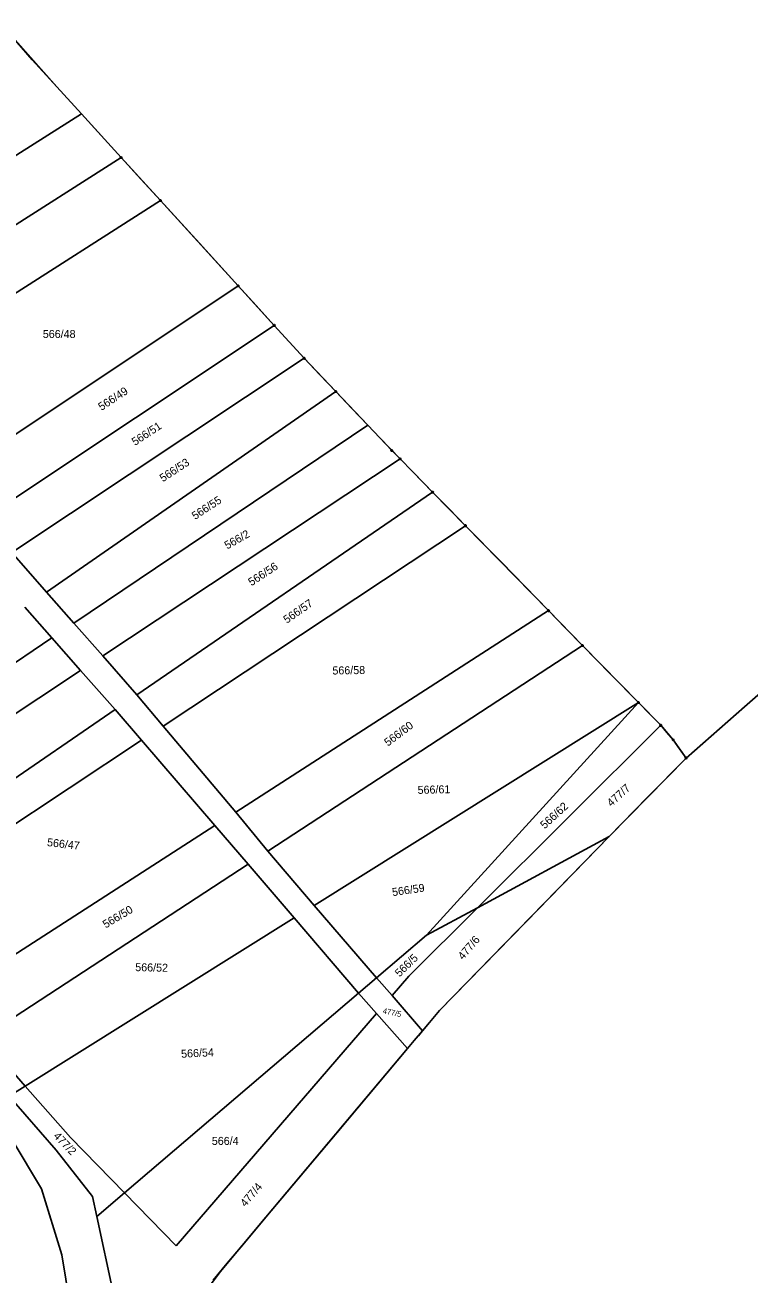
# Model space of a CAD drawing. Extents: x -634640 to -629202, y -1196156 to -1190068.
# Drawn here: x -630223.6 to -630069.8, y -1192290.2 to -1192024.7 of the extents above; entities that cross this region are included whole.
import ezdxf

# ---------------------------------------------------------------- set-up
doc = ezdxf.new("R2010")
doc.units = 0
for name, color, linetype in [('Katastry mimo ObPÚ', 7, 'Continuous'), ('Obvod převzatý', 7, 'Continuous'), ('Vrstva 1', 7, 'Continuous'), ('Vrstva 2', 7, 'Continuous'), ('Vrstva 8', 7, 'Continuous')]:
    doc.layers.add(name, color=color, linetype=linetype)

msp = doc.modelspace()

# ---------------------------------------------------------------- linework, layer by layer
at = {"layer": 'Katastry mimo ObPÚ'}
msp.add_lwpolyline([(-630083.15, -1192180.38), (-630070.72, -1192169.5), (-630058.29, -1192158.62), (-630059.94, -1192157.42), (-630061.59, -1192156.22), (-630057.42, -1192153.45), (-630055.69, -1192152.305), (-630052.16, -1192149.96), (-630021.38, -1192122.015), (-630000.33, -1192102.93), (-629997.95, -1192101.35), (-629997.14, -1192099.6)], dxfattribs=at)
at = {"layer": 'Obvod převzatý'}
msp.add_lwpolyline([(-630228.47, -1192024.73), (-630216.88, -1192037.865), (-630211.65, -1192043.6), (-630207.43, -1192048.225), (-630203.21, -1192052.85), (-630199.025, -1192057.435), (-630194.84, -1192062.02), (-630186.575, -1192071.08), (-630178.31, -1192080.14), (-630174.49, -1192084.325), (-630170.67, -1192088.51), (-630167.48, -1192092.01), (-630164.29, -1192095.51), (-630160.935, -1192099.04), (-630157.58, -1192102.57), (-630154.17, -1192106.15), (-630150.76, -1192109.73), (-630148.225, -1192112.395), (-630143.92, -1192116.87), (-630141.285, -1192119.555), (-630137, -1192123.94), (-630133.51, -1192127.495), (-630130.02, -1192131.05), (-630122.327, -1192138.886), (-630112.38, -1192149.09), (-630108.765, -1192152.78), (-630105.15, -1192156.47), (-630099.205, -1192162.545), (-630093.26, -1192168.62), (-630090.9, -1192171.03), (-630088.54, -1192173.44), (-630087.215, -1192174.975), (-630085.89, -1192176.51), (-630084.52, -1192178.445), (-630083.15, -1192180.38), (-630091.31, -1192188.73), (-630099.47, -1192197.08), (-630117.147, -1192215.169), (-630135.53, -1192233.98), (-630137.67, -1192236.52), (-630139.17, -1192238.31), (-630140.035, -1192239.34), (-630140.9, -1192240.37), (-630141.625, -1192241.23), (-630142.35, -1192242.09), (-630157.385, -1192259.97), (-630172.42, -1192277.85), (-630182.155, -1192289.47), (-630191.595, -1192302.08)], dxfattribs=at)
at = {"layer": 'Vrstva 1'}
for p, q in [((-630228.47, -1192024.73), (-630222.11, -1192032.13)), ((-630222.11, -1192032.13), (-630211.65, -1192043.6)), ((-630211.65, -1192043.6), (-630273.25, -1192082.65)), ((-630211.65, -1192043.6), (-630203.21, -1192052.85)), ((-630203.21, -1192052.85), (-630264.95, -1192092.23)), ((-630203.21, -1192052.85), (-630194.84, -1192062.02)), ((-630194.84, -1192062.02), (-630256.88, -1192101.55)), ((-630194.84, -1192062.02), (-630178.31, -1192080.14)), ((-630178.31, -1192080.14), (-630239.91, -1192121.15)), ((-630178.31, -1192080.14), (-630170.67, -1192088.51)), ((-630170.67, -1192088.51), (-630232.55, -1192129.67)), ((-630164.29, -1192095.51), (-630170.67, -1192088.51)), ((-630164.29, -1192095.51), (-630226.4, -1192136.77)), ((-630164.29, -1192095.51), (-630157.58, -1192102.57)), ((-630157.58, -1192102.57), (-630219.08, -1192145.19)), ((-630157.58, -1192102.57), (-630150.76, -1192109.73)), ((-630150.76, -1192109.73), (-630213.24, -1192151.75)), ((-630150.76, -1192109.73), (-630145.69, -1192115.06)), ((-630143.92, -1192116.87), (-630145.69, -1192115.06)), ((-630207.1, -1192158.66), (-630143.92, -1192116.87)), ((-630143.92, -1192116.87), (-630138.65, -1192122.24)), ((-630137, -1192123.94), (-630138.65, -1192122.24)), ((-630137, -1192123.94), (-630199.89, -1192166.97)), ((-630130.02, -1192131.05), (-630137, -1192123.94)), ((-630130.02, -1192131.05), (-630194.28, -1192173.59)), ((-630130.02, -1192131.05), (-630112.38, -1192149.09)), ((-630219.08, -1192145.19), (-630226.4, -1192136.77)), ((-630219.08, -1192145.19), (-630213.24, -1192151.75)), ((-630223.69, -1192148.38), (-630217.92, -1192154.89)), ((-630112.38, -1192149.09), (-630178.82, -1192191.88)), ((-630112.38, -1192149.09), (-630105.15, -1192156.47)), ((-630213.24, -1192151.75), (-630207.1, -1192158.66)), ((-630273.91, -1192192.54), (-630217.92, -1192154.89)), ((-630217.92, -1192154.89), (-630211.81, -1192161.77)), ((-630105.15, -1192156.47), (-630172.05, -1192200.17)), ((-630105.15, -1192156.47), (-630093.26, -1192168.62)), ((-630207.1, -1192158.66), (-630199.89, -1192166.97)), ((-630211.81, -1192161.77), (-630268.19, -1192199.07)), ((-630211.81, -1192161.77), (-630204.48, -1192170.11)), ((-630199.89, -1192166.97), (-630194.28, -1192173.59)), ((-630204.48, -1192170.11), (-630260.17, -1192208.23)), ((-630204.48, -1192170.11), (-630198.86, -1192176.62)), ((-630093.26, -1192168.62), (-630162.17, -1192211.68)), ((-630093.26, -1192168.62), (-630138.31, -1192218.02)), ((-630088.54, -1192173.44), (-630093.26, -1192168.62)), ((-630127.46, -1192212.18), (-630088.54, -1192173.44)), ((-630085.89, -1192176.51), (-630088.54, -1192173.44)), ((-630194.28, -1192173.59), (-630178.82, -1192191.88)), ((-630255.2, -1192213.91), (-630198.86, -1192176.62)), ((-630198.86, -1192176.62), (-630183.26, -1192194.74)), ((-630083.15, -1192180.38), (-630085.89, -1192176.51)), ((-630083.15, -1192180.38), (-630099.47, -1192197.08)), ((-630178.82, -1192191.88), (-630172.05, -1192200.17)), ((-630183.26, -1192194.74), (-630240, -1192231.27)), ((-630183.26, -1192194.74), (-630176.22, -1192202.9)), ((-630099.47, -1192197.08), (-630135.53, -1192233.98)), ((-630127.46, -1192212.18), (-630099.47, -1192197.08)), ((-630172.05, -1192200.17), (-630162.17, -1192211.68)), ((-630176.22, -1192202.9), (-630232.59, -1192239.73)), ((-630176.22, -1192202.9), (-630166.39, -1192214.32)), ((-630162.17, -1192211.68), (-630148.9, -1192227.05)), ((-630142.09, -1192226.73), (-630127.46, -1192212.18)), ((-630127.46, -1192212.18), (-630138.31, -1192218.02)), ((-630223.56, -1192250.05), (-630166.39, -1192214.32)), ((-630166.39, -1192214.32), (-630152.74, -1192230.32)), ((-630148.9, -1192227.05), (-630138.31, -1192218.02)), ((-630152.74, -1192230.32), (-630148.9, -1192227.05)), ((-630148.9, -1192227.05), (-630145.63, -1192230.84)), ((-630145.63, -1192230.84), (-630142.09, -1192226.73)), ((-630202.49, -1192272.71), (-630152.74, -1192230.32)), ((-630148.92, -1192234.64), (-630152.74, -1192230.32)), ((-630145.63, -1192230.84), (-630139.17, -1192238.31)), ((-630135.53, -1192233.98), (-630137.67, -1192236.52)), ((-630191.47, -1192283.96), (-630148.92, -1192234.64)), ((-630142.35, -1192242.09), (-630148.92, -1192234.64)), ((-630137.67, -1192236.52), (-630139.17, -1192238.31)), ((-630232.59, -1192239.73), (-630223.56, -1192250.05)), ((-630139.17, -1192238.31), (-630140.9, -1192240.37)), ((-630142.35, -1192242.09), (-630172.42, -1192277.85)), ((-630140.9, -1192240.37), (-630142.35, -1192242.09)), ((-630223.56, -1192250.05), (-630226.96, -1192252.18)), ((-630223.56, -1192250.05), (-630213.98, -1192260.99)), ((-630217, -1192263.62), (-630226.96, -1192252.18)), ((-630213.98, -1192260.99), (-630202.49, -1192272.71)), ((-630220.08, -1192271.88), (-630226.34, -1192261.44)), ((-630209.27, -1192273.49), (-630217, -1192263.62)), ((-630215.77, -1192285.86), (-630220.08, -1192271.88)), ((-630208.37, -1192277.72), (-630209.27, -1192273.49)), ((-630208.37, -1192277.72), (-630202.49, -1192272.71)), ((-630202.49, -1192272.71), (-630191.47, -1192283.96)), ((-630204.91, -1192293.9), (-630208.37, -1192277.72)), ((-630172.42, -1192277.85), (-630177.33, -1192283.72)), ((-630177.33, -1192283.72), (-630180.65, -1192287.67)), ((-630213.68, -1192298.8), (-630215.77, -1192285.86)), ((-630180.65, -1192287.67), (-630183.66, -1192291.27))]:
    msp.add_line(p, q, dxfattribs=at)
at = {"layer": 'Vrstva 8'}
for points in [[(-630203.12, -1192052.7), (-630203.03, -1192052.85), (-630203.12, -1192053), (-630203.3, -1192053), (-630203.39, -1192052.85), (-630203.3, -1192052.7), (-630203.12, -1192052.7)], [(-630194.75, -1192061.87), (-630194.66, -1192062.02), (-630194.75, -1192062.17), (-630194.93, -1192062.17), (-630195.02, -1192062.02), (-630194.93, -1192061.87), (-630194.75, -1192061.87)], [(-630178.22, -1192079.99), (-630178.13, -1192080.14), (-630178.22, -1192080.29), (-630178.4, -1192080.29), (-630178.49, -1192080.14), (-630178.4, -1192079.99), (-630178.22, -1192079.99)], [(-630170.58, -1192088.36), (-630170.49, -1192088.51), (-630170.58, -1192088.66), (-630170.76, -1192088.66), (-630170.85, -1192088.51), (-630170.76, -1192088.36), (-630170.58, -1192088.36)], [(-630164.2, -1192095.36), (-630164.11, -1192095.51), (-630164.2, -1192095.66), (-630164.38, -1192095.66), (-630164.47, -1192095.51), (-630164.38, -1192095.36), (-630164.2, -1192095.36)], [(-630157.49, -1192102.42), (-630157.4, -1192102.57), (-630157.49, -1192102.72), (-630157.67, -1192102.72), (-630157.76, -1192102.57), (-630157.67, -1192102.42), (-630157.49, -1192102.42)], [(-630145.6, -1192114.91), (-630145.51, -1192115.06), (-630145.6, -1192115.21), (-630145.78, -1192115.21), (-630145.87, -1192115.06), (-630145.78, -1192114.91), (-630145.6, -1192114.91)], [(-630143.83, -1192116.72), (-630143.74, -1192116.87), (-630143.83, -1192117.02), (-630144.01, -1192117.02), (-630144.1, -1192116.87), (-630144.01, -1192116.72), (-630143.83, -1192116.72)], [(-630136.91, -1192123.79), (-630136.82, -1192123.94), (-630136.91, -1192124.09), (-630137.09, -1192124.09), (-630137.18, -1192123.94), (-630137.09, -1192123.79), (-630136.91, -1192123.79)], [(-630129.93, -1192130.9), (-630129.84, -1192131.05), (-630129.93, -1192131.2), (-630130.11, -1192131.2), (-630130.2, -1192131.05), (-630130.11, -1192130.9), (-630129.93, -1192130.9)], [(-630112.29, -1192148.94), (-630112.2, -1192149.09), (-630112.29, -1192149.24), (-630112.47, -1192149.24), (-630112.56, -1192149.09), (-630112.47, -1192148.94), (-630112.29, -1192148.94)], [(-630105.06, -1192156.32), (-630104.97, -1192156.47), (-630105.06, -1192156.62), (-630105.24, -1192156.62), (-630105.33, -1192156.47), (-630105.24, -1192156.32), (-630105.06, -1192156.32)], [(-630093.17, -1192168.47), (-630093.08, -1192168.62), (-630093.17, -1192168.77), (-630093.35, -1192168.77), (-630093.44, -1192168.62), (-630093.35, -1192168.47), (-630093.17, -1192168.47)], [(-630088.45, -1192173.29), (-630088.36, -1192173.44), (-630088.45, -1192173.59), (-630088.63, -1192173.59), (-630088.72, -1192173.44), (-630088.63, -1192173.29), (-630088.45, -1192173.29)], [(-630085.8, -1192176.36), (-630085.71, -1192176.51), (-630085.8, -1192176.66), (-630085.98, -1192176.66), (-630086.07, -1192176.51), (-630085.98, -1192176.36), (-630085.8, -1192176.36)], [(-630083.06, -1192180.23), (-630082.97, -1192180.38), (-630083.06, -1192180.53), (-630083.24, -1192180.53), (-630083.33, -1192180.38), (-630083.24, -1192180.23), (-630083.06, -1192180.23)]]:
    msp.add_lwpolyline(points, dxfattribs=at)

# ---------------------------------------------------------------- texts
at = {"layer": 'Vrstva 2'}
for s, p in [('566/48', (-630219.833, -1192091.19)), ('566/4', (-630183.923, -1192262.54))]:
    msp.add_text(s, height=1.7, dxfattribs=at).set_placement(p)
for s, height, rotation, p in [('566/49', 1.7, 33.23155, (-630207.371, -1192106.69)), ('566/51', 1.7, 33.23155, (-630200.241, -1192114.12)), ('566/53', 1.7, 33.23155, (-630194.311, -1192121.84)), ('566/55', 1.7, 33.23155, (-630187.481, -1192129.86)), ('566/2', 1.7, 29.50733, (-630180.643, -1192136.113)), ('566/56', 1.7, 33.23155, (-630175.501, -1192143.92)), ('566/57', 1.7, 34.77854, (-630167.985, -1192151.895)), ('566/58', 1.7, 1.03133, (-630158.283, -1192162.656)), ('566/60', 1.7, 36.89848, (-630146.5, -1192177.977)), ('566/61', 1.7, 1.43239, (-630140.173, -1192188.014)), ('477/7', 1.7, 42.28429, (-630099.034, -1192190.83)), ('566/62', 1.7, 42.28429, (-630113.194, -1192195.54)), ('566/47', 1.7, 353.28578, (-630219.004, -1192199.068)), ('566/59', 1.7, 8.36518, (-630145.485, -1192209.725)), ('566/50', 1.7, 30.82513, (-630206.476, -1192216.598)), ('477/6', 1.7, 49.27437, (-630130.545, -1192223.36)), ('566/52', 1.7, 358.78617, (-630200.203, -1192225.635)), ('566/5', 1.7, 44.17505, (-630144.036, -1192226.988)), ('477/5', 1.19, 348.07186, (-630147.677, -1192234.594)), ('566/54', 1.7, 2.97938, (-630190.403, -1192244.048)), ('477/2', 1.7, 313.80898, (-630217.696, -1192260.781)), ('477/4', 1.7, 49.27437, (-630176.785, -1192275.82))]:
    msp.add_text(s, height=height, rotation=rotation, dxfattribs=at).set_placement(p)

doc.saveas('drawing.dxf')
